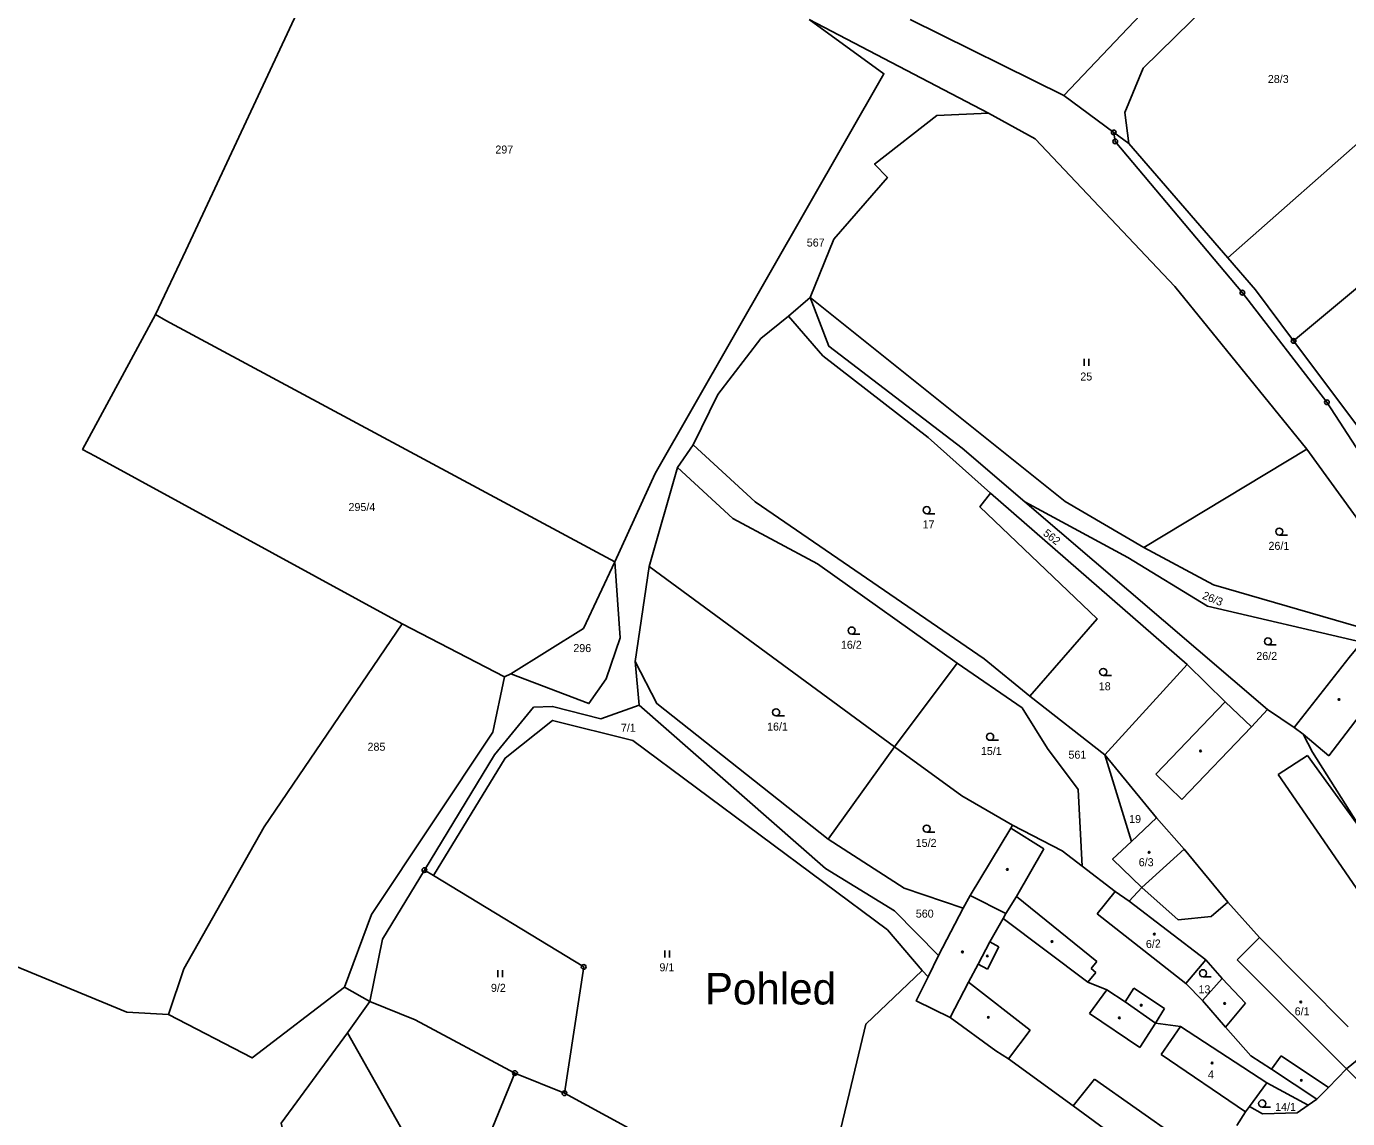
# Model space of a CAD drawing. Extents: x -680203 to -673936, y -1102717 to -1093650.
# Drawn here: x -675803.7 to -675523.1, y -1099884.1 to -1099652.2 of the extents above; entities that cross this region are included whole.
import ezdxf

# ---------------------------------------------------------------- set-up
doc = ezdxf.new("R2010")
doc.units = 0
for name, color, linetype in [('_Ideová část', 7, 'Continuous'), ('SOxx02xx_Koleje_param další_Popis10', 7, 'Continuous'), ('SOxx02xx_Staničení_Popis10', 7, 'Continuous'), ('SOxxxxxx_Koleje_hlavní_body_Popis10', 7, 'Continuous'), ('SOxxxxxx_Koleje_param další_Popis10', 7, 'Continuous'), ('SOxxxxxx_Osa_bod_P', 7, 'Continuous'), ('SOxxxxxx_Staničení_Popis10', 7, 'Continuous'), ('x_prac', 7, 'Continuous')]:
    doc.layers.add(name, color=color, linetype=linetype)

msp = doc.modelspace()

# ---------------------------------------------------------------- linework, layer by layer
at = {"layer": '_Ideová část'}
msp.add_circle((-676417.7, -1099401.52), 1287.12, dxfattribs=at)
at = {"layer": 'SOxx02xx_Koleje_param další_Popis10'}
for centre, radius in [((-675572.72, -1099674.69), 0.5), ((-675572.41, -1099676.6), 0.5), ((-675572.72, -1099674.69), 0.0303), ((-675572.41, -1099676.6), 0.0303), ((-675545.4, -1099708.73), 0.5), ((-675545.4, -1099708.73), 0.0303), ((-675534.51, -1099718.98), 0.5), ((-675534.51, -1099718.98), 0.0303), ((-675527.45, -1099731.99), 0.5), ((-675527.45, -1099731.99), 0.0303), ((-675719.12, -1099831.34), 0.5), ((-675719.12, -1099831.34), 0.0303), ((-675685.3, -1099851.91), 0.5), ((-675685.3, -1099851.91), 0.0303), ((-675699.89, -1099874.44), 0.5), ((-675699.89, -1099874.44), 0.0303), ((-675689.38, -1099878.72), 0.5), ((-675689.38, -1099878.72), 0.0303)]:
    msp.add_circle(centre, radius, dxfattribs=at)
at = {"layer": 'SOxxxxxx_Koleje_hlavní_body_Popis10'}
for p, q in [((-675579.01, -1099724.25), (-675579.01, -1099722.75)), ((-675578.01, -1099724.25), (-675578.01, -1099722.75)), ((-675612.44, -1099755.66), (-675610.69, -1099755.66)), ((-675537.56, -1099760.22), (-675535.81, -1099760.22)), ((-675628.38, -1099781.23), (-675626.63, -1099781.23)), ((-675539.97, -1099783.53), (-675538.22, -1099783.53)), ((-675574.96, -1099790.02), (-675573.21, -1099790.02)), ((-675644.43, -1099798.59), (-675642.68, -1099798.59)), ((-675598.98, -1099803.78), (-675597.23, -1099803.78)), ((-675612.45, -1099823.29), (-675610.7, -1099823.29)), ((-675668.1, -1099849.89), (-675668.1, -1099848.39)), ((-675667.1, -1099849.89), (-675667.1, -1099848.39)), ((-675703.53, -1099854.07), (-675703.53, -1099852.57)), ((-675702.53, -1099854.07), (-675702.53, -1099852.57)), ((-675553.76, -1099854), (-675552.01, -1099854)), ((-675541.19, -1099881.66), (-675539.44, -1099881.66))]:
    msp.add_line(p, q, dxfattribs=at)
for centre in [(-675612.44, -1099754.91), (-675537.56, -1099759.47), (-675628.38, -1099780.48), (-675539.97, -1099782.78), (-675574.96, -1099789.27), (-675644.43, -1099797.84), (-675598.98, -1099803.03), (-675612.45, -1099822.54), (-675553.76, -1099853.25), (-675541.19, -1099880.91)]:
    msp.add_circle(centre, 0.75, dxfattribs=at)
at = {"layer": 'SOxxxxxx_Koleje_param další_Popis10'}
for centre in [(-675524.87, -1099795.12), (-675554.28, -1099806.04), (-675565.21, -1099827.57), (-675595.33, -1099831.21), (-675585.83, -1099846.52), (-675564.11, -1099844.94), (-675604.85, -1099848.72), (-675599.58, -1099849.58), (-675566.89, -1099860.03), (-675549.15, -1099859.67), (-675533, -1099859.37), (-675599.35, -1099862.62), (-675571.54, -1099862.72), (-675551.82, -1099872.3), (-675532.87, -1099875.99)]:
    msp.add_circle(centre, 0.175, dxfattribs=at)
at = {"layer": 'SOxxxxxx_Staničení_Popis10'}
for p, q in [((-675527.07, -1099807.05), (-675515.44, -1099791.87)), ((-675549.07, -1099795.63), (-675563.76, -1099810.94)), ((-675558.24, -1099816.37), (-675543.46, -1099800.89)), ((-675532.47, -1099802.5), (-675527.07, -1099807.05)), ((-675537.82, -1099811.06), (-675531.6, -1099806.98)), ((-675531.6, -1099806.98), (-675519.7, -1099823.41)), ((-675563.76, -1099810.94), (-675558.24, -1099816.37)), ((-675508.03, -1099854.31), (-675537.82, -1099811.06)), ((-675594.59, -1099822.43), (-675587.54, -1099826.85)), ((-675587.54, -1099826.85), (-675593.4, -1099836.95)), ((-675557.74, -1099826.92), (-675566.76, -1099835.07)), ((-675572.39, -1099835.9), (-675576.23, -1099840.66)), ((-675593.4, -1099836.95), (-675595.66, -1099840.55)), ((-675593.4, -1099836.95), (-675576.29, -1099850.76)), ((-675596.24, -1099841.65), (-675599.03, -1099846.61)), ((-675576.23, -1099840.66), (-675557.42, -1099855.42)), ((-675599.03, -1099846.61), (-675601.52, -1099851.34)), ((-675599.03, -1099846.61), (-675597.13, -1099847.62)), ((-675546.52, -1099850.38), (-675541.79, -1099845.67)), ((-675597.13, -1099847.62), (-675599.56, -1099852.35)), ((-675601.52, -1099851.34), (-675603.56, -1099855.12)), ((-675599.56, -1099852.35), (-675601.52, -1099851.34)), ((-675576.55, -1099853.1), (-675578.24, -1099855.16)), ((-675576.29, -1099850.76), (-675577.53, -1099852.25)), ((-675577.53, -1099852.25), (-675576.55, -1099853.1)), ((-675546.52, -1099850.38), (-675523.27, -1099873.57)), ((-675603.56, -1099855.12), (-675607.48, -1099862.67)), ((-675603.56, -1099855.12), (-675590.49, -1099865.34)), ((-675544.7, -1099859.61), (-675549.72, -1099854.38)), ((-675574.19, -1099856.76), (-675577.89, -1099861.81)), ((-675570.32, -1099859.35), (-675568.44, -1099856.44)), ((-675568.44, -1099856.44), (-675561.96, -1099860.77)), ((-675561.96, -1099860.77), (-675563.86, -1099863.87)), ((-675548.96, -1099864.67), (-675544.7, -1099859.61)), ((-675577.89, -1099861.81), (-675567.18, -1099869)), ((-675567.18, -1099869), (-675563.86, -1099863.87)), ((-675590.49, -1099865.34), (-675595.04, -1099871.43)), ((-675558.52, -1099864.54), (-675562.62, -1099870.5)), ((-675562.62, -1099870.5), (-675544.72, -1099882.67)), ((-675539.21, -1099873.65), (-675537.13, -1099870.76)), ((-675537.13, -1099870.76), (-675527.13, -1099877.49)), ((-675576.82, -1099875.71), (-675581.33, -1099881.41)), ((-675559.13, -1099888.23), (-675576.82, -1099875.71))]:
    msp.add_line(p, q, dxfattribs=at)
at = {"layer": 'x_prac'}
for p, q in [((-675599.29, -1099670.63), (-675637.44, -1099650.7)), ((-675583.34, -1099666.83), (-675615.97, -1099650.73)), ((-675501.24, -1099659.67), (-675548.52, -1099701.3)), ((-675583.34, -1099666.83), (-675572.72, -1099674.69)), ((-675572.72, -1099674.69), (-675569.49, -1099677.02)), ((-675569.49, -1099677.02), (-675548.52, -1099701.3)), ((-675534.51, -1099718.98), (-675487.31, -1099679.46)), ((-675637.17, -1099709.74), (-675641.77, -1099713.75)), ((-675534.51, -1099718.98), (-675520.9, -1099737.16)), ((-675662.06, -1099741.07), (-675665.38, -1099745.83)), ((-675566.32, -1099762.87), (-675531.73, -1099741.94)), ((-675665.38, -1099745.83), (-675671.4, -1099766.87)), ((-675557.13, -1099787.69), (-675598.9, -1099751.31)), ((-675591.59, -1099753.13), (-675540.06, -1099797.27)), ((-675671.4, -1099766.87), (-675674.4, -1099787.05)), ((-675619.29, -1099805.14), (-675671.4, -1099766.87)), ((-675702.11, -1099790.31), (-675723.84, -1099779.02)), ((-675674.4, -1099787.05), (-675673.49, -1099796.35)), ((-675605.99, -1099787.37), (-675619.29, -1099805.14)), ((-675557.13, -1099787.69), (-675574.63, -1099806.86)), ((-675700.79, -1099789.67), (-675702.11, -1099790.31)), ((-675590.55, -1099794.4), (-675574.63, -1099806.86)), ((-675534.41, -1099801.05), (-675540.06, -1099797.27)), ((-675619.29, -1099805.14), (-675633.39, -1099824.77)), ((-675574.63, -1099806.86), (-675563.64, -1099820.22)), ((-675574.63, -1099806.86), (-675568.96, -1099825.24)), ((-675563.64, -1099820.22), (-675568.96, -1099825.24)), ((-675719.12, -1099831.34), (-675717.19, -1099832.52)), ((-675566.76, -1099835.07), (-675569.45, -1099837.91)), ((-675603.19, -1099836.73), (-675604.67, -1099839.41)), ((-675569.45, -1099837.91), (-675553.18, -1099850.4)), ((-675604.67, -1099839.41), (-675609.91, -1099849.49)), ((-675609.91, -1099849.49), (-675612.15, -1099854.01)), ((-675612.15, -1099854.01), (-675613.41, -1099852.65)), ((-675730.74, -1099859.26), (-675736.09, -1099856.2)), ((-675730.74, -1099859.26), (-675735.43, -1099865.87)), ((-675523.27, -1099873.57), (-675518.36, -1099869.49)), ((-675699.89, -1099874.44), (-675689.38, -1099878.72)), ((-675543.88, -1099881.56), (-675540.21, -1099876.53)), ((-675540.21, -1099876.53), (-675531.42, -1099881.28)), ((-675531.42, -1099881.28), (-675529.6, -1099880.02))]:
    msp.add_line(p, q, dxfattribs=at)
for points in [[(-675776.26, -1099713.37), (-675769.77, -1099699.75), (-675724.22, -1099602.23)], [(-675512.34, -1099609.37), (-675548.56, -1099636.58), (-675562.92, -1099645.35), (-675583.34, -1099666.83)], [(-675569.49, -1099677.02), (-675570.34, -1099670.5), (-675566.44, -1099661.07), (-675546.04, -1099640.98), (-675532.12, -1099630.23), (-675522.49, -1099630.34)], [(-675637.44, -1099650.7), (-675621.52, -1099662.25), (-675670.14, -1099747.14), (-675678.7, -1099765.92)], [(-675599.29, -1099670.63), (-675610.28, -1099671.12), (-675623.5, -1099681.41), (-675620.79, -1099684.27), (-675632.2, -1099697.35), (-675637.17, -1099709.74)], [(-675531.73, -1099741.94), (-675559.74, -1099707.41), (-675589.4, -1099676.06), (-675599.29, -1099670.63)], [(-675486.79, -1099805.04), (-675498.22, -1099777), (-675527.45, -1099731.99), (-675545.4, -1099708.73), (-675572.41, -1099676.6), (-675572.72, -1099674.69)], [(-675548.52, -1099701.3), (-675542.63, -1099708.13), (-675534.51, -1099718.98)], [(-675637.17, -1099709.74), (-675583.07, -1099753.08), (-675566.32, -1099762.87)], [(-675637.17, -1099709.74), (-675633.22, -1099720.09), (-675604.93, -1099741.73), (-675591.59, -1099753.13)], [(-675723.84, -1099779.02), (-675789.03, -1099743.46), (-675791.74, -1099742), (-675776.26, -1099713.37)], [(-675678.7, -1099765.92), (-675774.04, -1099714.67), (-675776.26, -1099713.37)], [(-675641.77, -1099713.75), (-675647.65, -1099718.48), (-675656.79, -1099730.34), (-675662.06, -1099741.07)], [(-675598.9, -1099751.31), (-675612.15, -1099739.5), (-675634.54, -1099722.14), (-675641.77, -1099713.75)], [(-675662.06, -1099741.07), (-675648.86, -1099753.17), (-675600.26, -1099786.51), (-675590.55, -1099794.4)], [(-675511.56, -1099772.48), (-675519.77, -1099758.48), (-675531.73, -1099741.94)], [(-675605.99, -1099787.37), (-675635.62, -1099766.32), (-675653.65, -1099756.66), (-675665.38, -1099745.83)], [(-675590.55, -1099794.4), (-675576.23, -1099778), (-675601.14, -1099754.2), (-675598.9, -1099751.31)], [(-675520.05, -1099782.93), (-675552.81, -1099775.33), (-675569.73, -1099764.97), (-675591.59, -1099753.13)], [(-675566.32, -1099762.87), (-675551.54, -1099770.77), (-675518.08, -1099780.44)], [(-675678.7, -1099765.92), (-675677.57, -1099781.99), (-675680.56, -1099790.76), (-675684.2, -1099795.99), (-675700.79, -1099789.67)], [(-675700.79, -1099789.67), (-675685.36, -1099780.06), (-675678.7, -1099765.92)], [(-675723.84, -1099779.02), (-675753.18, -1099822.17), (-675770.25, -1099852.32), (-675773.49, -1099862.04)], [(-675520.05, -1099782.93), (-675522.73, -1099786.23), (-675534.41, -1099801.05)], [(-675674.4, -1099787.05), (-675669.77, -1099795.99), (-675633.39, -1099824.77)], [(-675579.4, -1099830.49), (-675580.28, -1099814.24), (-675586.78, -1099805.53), (-675592.18, -1099796.88), (-675605.99, -1099787.37)], [(-675540.06, -1099797.27), (-675543.46, -1099800.89), (-675549.07, -1099795.63), (-675557.13, -1099787.69)], [(-675702.11, -1099790.31), (-675704.61, -1099802.06), (-675730.37, -1099840.79), (-675736.09, -1099856.2)], [(-675719.12, -1099831.34), (-675704.27, -1099806.84), (-675695.94, -1099796.76), (-675691.9, -1099796.6), (-675681.69, -1099799.2), (-675673.49, -1099796.35)], [(-675673.49, -1099796.35), (-675633.93, -1099831.04), (-675619.25, -1099840.01), (-675609.91, -1099849.49)], [(-675717.19, -1099832.52), (-675702.01, -1099807.55), (-675691.92, -1099799.57), (-675674.87, -1099803.82), (-675620.77, -1099844.04), (-675613.41, -1099852.65)], [(-675502, -1099848.63), (-675509.74, -1099837.86), (-675519.7, -1099823.41), (-675530.5, -1099806.33), (-675532.47, -1099802.5), (-675534.41, -1099801.05)], [(-675619.29, -1099805.14), (-675604.97, -1099815.6), (-675594.24, -1099821.83)], [(-675594.24, -1099821.83), (-675594.59, -1099822.43), (-675603.19, -1099836.73)], [(-675579.4, -1099830.49), (-675583.69, -1099827.29), (-675594.24, -1099821.83)], [(-675548.49, -1099838.16), (-675557.74, -1099826.92), (-675563.64, -1099820.22)], [(-675633.39, -1099824.77), (-675617.23, -1099835.16), (-675604.67, -1099839.41)], [(-675773.49, -1099862.04), (-675782.3, -1099861.51), (-675829.32, -1099842.15), (-675861.43, -1099825.3)], [(-675568.96, -1099825.24), (-675572.97, -1099829.02), (-675566.76, -1099835.07)], [(-675569.45, -1099837.91), (-675572.39, -1099835.9), (-675579.4, -1099830.49)], [(-675730.74, -1099859.26), (-675728.04, -1099846.04), (-675719.12, -1099831.34)], [(-675717.19, -1099832.52), (-675685.3, -1099851.91), (-675689.38, -1099878.72)], [(-675548.49, -1099838.16), (-675552.03, -1099841.2), (-675559.03, -1099841.91), (-675566.76, -1099835.07)], [(-675540.21, -1099876.53), (-675558.52, -1099864.54), (-675563.86, -1099863.87), (-675570.32, -1099859.35), (-675574.19, -1099856.76), (-675578.24, -1099855.16), (-675596.24, -1099841.65), (-675595.66, -1099840.55), (-675603.19, -1099836.73)], [(-675522.94, -1099864.62), (-675541.79, -1099845.67), (-675548.49, -1099838.16)], [(-675613.41, -1099852.65), (-675625.38, -1099864.05), (-675628.81, -1099878.55), (-675633.7, -1099898.85), (-675634.88, -1099904.84)], [(-675553.9, -1099859.03), (-675557.42, -1099855.42), (-675553.18, -1099850.4)], [(-675553.18, -1099850.4), (-675549.72, -1099854.38), (-675553.9, -1099859.03)], [(-675612.15, -1099854.01), (-675614.66, -1099859.13), (-675607.48, -1099862.67), (-675597.77, -1099869.71), (-675595.04, -1099871.43), (-675581.33, -1099881.41), (-675563.75, -1099894.26), (-675555.96, -1099894.24), (-675554.31, -1099896.25)], [(-675736.09, -1099856.2), (-675755.69, -1099871.23), (-675773.49, -1099862.04)], [(-675699.89, -1099874.44), (-675721.07, -1099863.12), (-675730.74, -1099859.26)], [(-675553.9, -1099859.03), (-675548.96, -1099864.67), (-675543.58, -1099870.82), (-675539.21, -1099873.65), (-675529.6, -1099880.02)], [(-675735.43, -1099865.87), (-675749.58, -1099885.11), (-675744.45, -1099907.23), (-675725.18, -1099927.43), (-675692.8, -1099950.61), (-675677.8, -1099967.27)], [(-675735.43, -1099865.87), (-675692.55, -1099942.01), (-675660.37, -1099973.69), (-675644.72, -1099983.21)], [(-675523.27, -1099873.57), (-675518.89, -1099877.99), (-675511.47, -1099872.44)], [(-675649.07, -1099935.44), (-675663.44, -1099927.44), (-675708.21, -1099895.32), (-675704.6, -1099885.85), (-675699.89, -1099874.44)], [(-675529.6, -1099880.02), (-675527.13, -1099877.49), (-675523.27, -1099873.57)], [(-675689.38, -1099878.72), (-675662.06, -1099893.59), (-675634.88, -1099904.84)], [(-675546.59, -1099885.55), (-675544.72, -1099882.67), (-675543.88, -1099881.56)], [(-675543.88, -1099881.56), (-675541.13, -1099883.13), (-675533.78, -1099882.88), (-675531.42, -1099881.28)]]:
    msp.add_lwpolyline(points, dxfattribs=at)

# ---------------------------------------------------------------- texts
at = {"layer": 'SOxx02xx_Staničení_Popis10'}
msp.add_text('Pohled', height=6.7, dxfattribs=at).set_placement((-675659.58, -1099859.88))
at = {"layer": 'SOxxxxxx_Osa_bod_P'}
for s, p in [('28/3', (-675539.99, -1099664.2)), ('297', (-675704.06, -1099679.18)), ('567', (-675637.92, -1099698.94)), ('25', (-675579.82, -1099727.38)), ('295/4', (-675735.25, -1099755.1)), ('17', (-675613.32, -1099758.78)), ('26/1', (-675539.85, -1099763.34)), ('16/2', (-675630.67, -1099784.35)), ('296', (-675687.5, -1099785.05)), ('26/2', (-675542.44, -1099786.72)), ('18', (-675575.9, -1099793.15)), ('7/1', (-675677.4, -1099801.96)), ('16/1', (-675646.35, -1099801.72)), ('285', (-675731.21, -1099806)), ('15/1', (-675600.94, -1099806.91)), ('561', (-675582.34, -1099807.69)), ('19', (-675569.45, -1099821.35)), ('15/2', (-675614.78, -1099826.42)), ('6/3', (-675567.41, -1099830.52)), ('560', (-675614.76, -1099841.44)), ('9/1', (-675669.21, -1099852.84)), ('9/2', (-675705, -1099857.2)), ('13', (-675554.72, -1099857.52)), ('6/1', (-675534.29, -1099862.19)), ('4', (-675552.72, -1099875.6)), ('14/1', (-675538.44, -1099882.48))]:
    msp.add_text(s, height=1.7, dxfattribs=at).set_placement(p)
for s, rotation, p in [('562', 322, (-675587.88, -1099760.11)), ('26/3', 338, (-675554.06, -1099773.66)), ('6/2', 3, (-675565.85, -1099847.92))]:
    msp.add_text(s, height=1.7, rotation=rotation, dxfattribs=at).set_placement(p)

doc.saveas('drawing.dxf')
